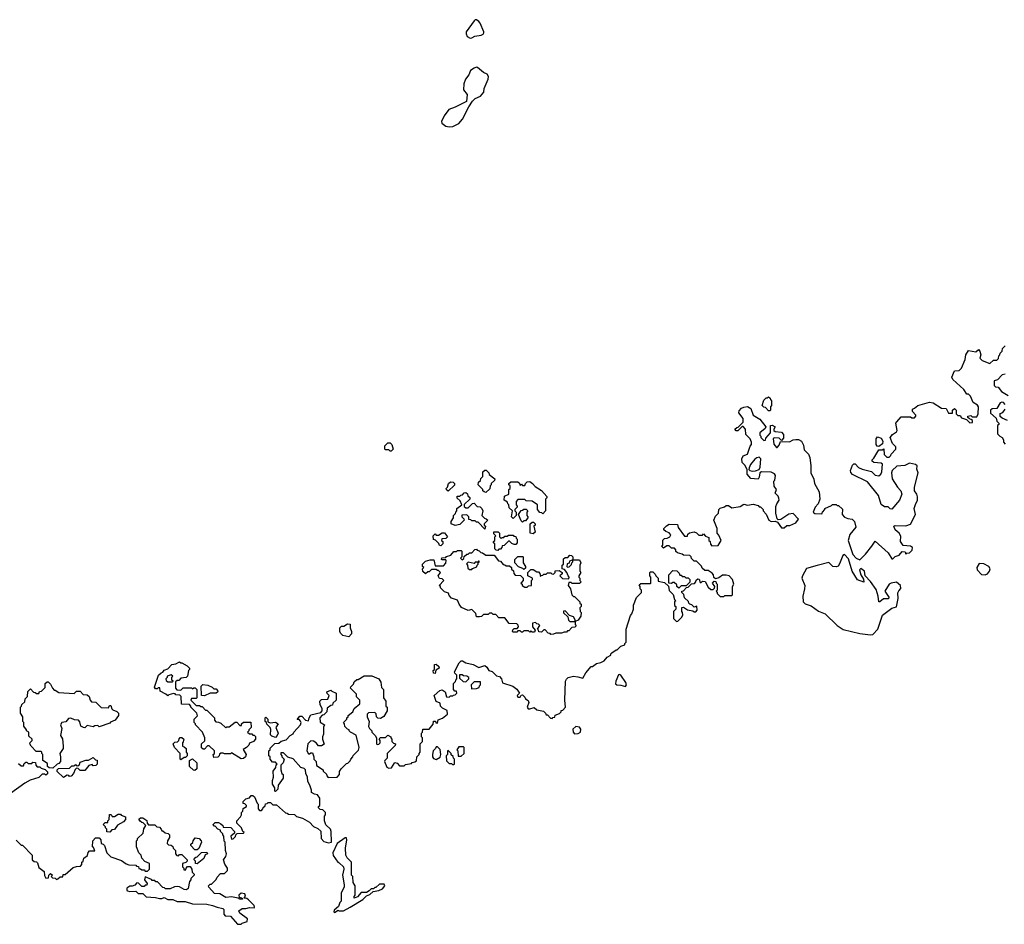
# Model space of a CAD drawing. Extents: x 1862350 to 2057294, y 212041 to 437318.
# Tile 274 of 301: x 1982444 to 1990767, y 368440 to 376087. Entities that reach past the tile are written whole.
import ezdxf

# ---------------------------------------------------------------- set-up
doc = ezdxf.new("R2010")
doc.units = 0

msp = doc.modelspace()

# ---------------------------------------------------------------- linework, layer by layer
at = {"layer": '0CON10XD'}
for points in [[(1986251.2, 375931.2), (1986265, 375933.1), (1986292.2, 375947.8), (1986343.6, 375956.4), (1986362.5, 375965), (1986366.7, 375975), (1986368, 375985), (1986335, 376056.7), (1986325, 376072.5), (1986305, 376086.7), (1986295, 376086.7), (1986285, 376077.5), (1986218.8, 375985), (1986217, 375967), (1986227.5, 375945), (1986251.2, 375931.2)], [(1986075, 375180), (1986105, 375182.5), (1986155, 375210), (1986186.7, 375245), (1986239.3, 375350.7), (1986270.7, 375399.3), (1986295, 375420), (1986339.3, 375440.7), (1986367.5, 375475), (1986370, 375505), (1986403.8, 375585), (1986406.1, 375606.1), (1986395.8, 375625.8), (1986365, 375641.2), (1986315, 375683.3), (1986305, 375686.2), (1986285, 375678), (1986255, 375655.8), (1986239.3, 375620.7), (1986212.3, 375585), (1986198.6, 375545), (1986196.2, 375495), (1986227.5, 375455), (1986220, 375395), (1986125, 375346.2), (1986071.2, 375328.8), (1986033.3, 375275), (1986010, 375225), (1986011.7, 375211.7), (1986045, 375187.5), (1986075, 375180)], [(1989158.3, 372201.7), (1989162.5, 372165), (1989201.2, 372095), (1989206.7, 372035), (1989192.5, 371995), (1989167.5, 371965), (1989150, 371925), (1989165, 371912.5), (1989225, 371910), (1989230, 371925), (1989250, 371945), (1989250, 371955), (1989305, 371980), (1989315, 371990), (1989345, 371990), (1989355, 371980), (1989365, 371980), (1989398.3, 371948.3), (1989397.5, 371905), (1989415, 371882.5), (1989445, 371870), (1989480, 371865), (1989500, 371845), (1989511.7, 371798.3), (1989460, 371735), (1989446.7, 371685), (1989487.5, 371565), (1989513.6, 371533.6), (1989545, 371520), (1989595, 371570), (1989647.5, 371635), (1989675, 371680), (1989785, 371580), (1989815, 371530), (1989825, 371530), (1989845, 371550), (1989878.3, 371561.7), (1989905, 371590), (1989928.3, 371588.3), (1989935, 371570), (1989941.7, 371578.3), (1989965, 371580), (1989978.3, 371591.7), (1989987, 371603), (1989990, 371625), (1989975, 371637.5), (1989911.7, 371641.7), (1989890, 371675), (1989891.7, 371721.7), (1989877.5, 371745), (1989843.9, 371773.9), (1989832.5, 371805), (1989845, 371812.5), (1989935, 371807.5), (1989975, 371822.5), (1990016.4, 371903.6), (1990003.8, 371955), (1990017.5, 371987.5), (1990033.3, 372025), (1990033, 372053), (1990026.7, 372075), (1990007.5, 372105), (1990006.7, 372135), (1990040, 372255), (1990028.3, 372288.3), (1990030, 372315), (1990017.5, 372327.5), (1989965, 372337.5), (1989925, 372317.5), (1989858.3, 372311.7), (1989820, 372275), (1989812.5, 372255), (1989820, 372205), (1989863.9, 372133.9), (1989892.5, 372105), (1989900, 372075), (1989882.5, 372025), (1989815, 371950), (1989801.7, 371951.7), (1989785, 371970), (1989755, 371970), (1989725, 371990), (1989702.5, 372065), (1989609.3, 372179.3), (1989483, 372243), (1989468.3, 372258.3), (1989467.5, 372275), (1989485, 372320), (1989495, 372332.5), (1989505, 372332.5), (1989535, 372302.5), (1989565, 372287.5), (1989645, 372266.7), (1989676.4, 372236.4), (1989705, 372231.2), (1989722.5, 372245), (1989732.5, 372265), (1989738.3, 372328.3), (1989725, 372337.5), (1989665, 372342.5), (1989650, 372355), (1989650, 372365), (1989665, 372380), (1989705, 372450), (1989735, 372450), (1989748.3, 372458.3), (1989751.7, 372411.7), (1989775, 372390), (1989795, 372390), (1989808.3, 372401.7), (1989810, 372415), (1989850, 372455), (1989850, 372475), (1989823, 372503), (1989802.5, 372555), (1989820.7, 372579.3), (1989856.4, 372603.6), (1989862.5, 372615), (1989850, 372675), (1989858.3, 372688.3), (1989895, 372730), (1989975, 372730), (1989985, 372720), (1990008.3, 372721.7), (1990020, 372735), (1990020, 372745), (1989990, 372775), (1989990, 372795), (1990008.3, 372801.7), (1990035, 372826.7), (1990135, 372853.3), (1990165, 372847.5), (1990235, 372802.5), (1990275, 372800), (1990295, 372760), (1990328.3, 372761.7), (1990330, 372785), (1990345, 372800), (1990360, 372785), (1990360, 372755), (1990375, 372740), (1990395, 372740), (1990405, 372722.5), (1990448.3, 372708.3), (1990475, 372680), (1990498.3, 372681.7), (1990498.3, 372698.3), (1990488.3, 372708.3), (1990471.7, 372711.7), (1990460, 372725), (1990460, 372735), (1990485, 372740), (1990495, 372730), (1990535, 372730), (1990547.5, 372755), (1990550, 372815), (1990539.3, 372829.3), (1990505, 372850), (1990480, 372905), (1990465, 372920), (1990451.7, 372921.7), (1990425, 372960), (1990332.5, 373045), (1990322.5, 373065), (1990345, 373117.5), (1990385, 373122.5), (1990405, 373140), (1990437, 373213), (1990442.5, 373255), (1990465, 373290), (1990525, 373280), (1990548.3, 373298.3), (1990560, 373285), (1990570, 373255), (1990560, 373225), (1990580, 373205), (1990645, 373180), (1990675, 373210), (1990705, 373210), (1990718.3, 373221.7), (1990720, 373245), (1990730, 373255), (1990731.7, 373268.3), (1990750, 373285), (1990751.7, 373308.3), (1990775, 373330)], [(1990775, 373090), (1990750, 373085), (1990708.3, 373041.7), (1990680, 373035), (1990680, 372995), (1990693, 372983), (1990715, 372980), (1990743.6, 372943.6), (1990799.3, 372909.3)], [(1988785, 372780), (1988775, 372780), (1988748.3, 372808.3), (1988735, 372810), (1988720, 372825), (1988735, 372870), (1988755, 372890), (1988765, 372890), (1988775, 372900), (1988788.3, 372888.3), (1988790, 372875), (1988800, 372865), (1988800, 372825), (1988790, 372815), (1988790, 372785), (1988785, 372780)], [(1985210, 370185), (1985220, 370195), (1985220, 370205), (1985260, 370235), (1985270, 370265), (1985320, 370305), (1985320, 370335), (1985291.7, 370361.7), (1985290, 370385), (1985240, 370435), (1985241.7, 370448.3), (1985265, 370470), (1985271.7, 370488.3), (1985295, 370510), (1985305, 370510), (1985355, 370540), (1985421.7, 370541.7), (1985480, 370515), (1985497, 370487), (1985503, 370443), (1985520, 370425), (1985520, 370355), (1985540, 370325), (1985540, 370285), (1985550, 370275), (1985550, 370245), (1985523, 370197), (1985495, 370180), (1985471.7, 370181.7), (1985460, 370195), (1985458.3, 370218.3), (1985445, 370230), (1985391.7, 370228.3), (1985380, 370215), (1985380, 370195), (1985397.5, 370155), (1985393, 370113), (1985400, 370095), (1985420, 370075), (1985420, 370065), (1985450, 370035), (1985460, 370015), (1985460, 369965), (1985465, 369960), (1985478.3, 369961.7), (1985490, 369975), (1985490, 369995), (1985481.7, 370008.3), (1985495, 370020), (1985535, 370020), (1985555, 370040), (1985580, 370025), (1985580, 370015), (1985590, 370005), (1985590, 369985), (1985605, 369970), (1985620, 369965), (1985618.3, 369951.7), (1985550, 369885), (1985550, 369845), (1985530, 369825), (1985527.5, 369815), (1985547, 369767), (1985565, 369760), (1985586.1, 369763.9), (1985615, 369807.5), (1985635, 369802.5), (1985655, 369780), (1985695, 369780), (1985705, 369790), (1985755, 369800), (1985761.7, 369808.3), (1985785, 369812.5), (1985797, 369823), (1985800, 369855), (1985820, 369875), (1985820, 369885), (1985830, 369895), (1985830, 369965), (1985850, 369985), (1985850, 370015), (1985840, 370025), (1985840, 370055), (1985850, 370065), (1985851.7, 370088.3), (1985905, 370090), (1985938.3, 370131.7), (1985941.7, 370158.3), (1985958.3, 370158.3), (1985961.7, 370141.7), (1985975, 370140), (1985981.7, 370168.3), (1986018.3, 370181.7), (1986060, 370215), (1986058.3, 370248.3), (1986017, 370267), (1986000, 370285), (1985998.3, 370308.3), (1985963.6, 370323.6), (1985947.5, 370375), (1985995, 370417.5), (1986015, 370422.5), (1986040, 370405), (1986051.7, 370361.7), (1986075, 370360), (1986085, 370370), (1986105, 370370), (1986111.7, 370378.3), (1986125, 370380), (1986140, 370395), (1986135, 370410), (1986121.7, 370411.7), (1986110, 370425), (1986110, 370475), (1986128.3, 370491.7), (1986130, 370505), (1986140, 370515), (1986140, 370545), (1986121.7, 370561.7), (1986120, 370575), (1986159.3, 370650.7), (1986175, 370667.5), (1986187, 370667), (1986215, 370650), (1986277, 370637), (1986325, 370610), (1986375, 370627.5), (1986393, 370613), (1986410, 370585), (1986438.3, 370578.3), (1986475, 370540), (1986500, 370535), (1986517.5, 370515), (1986525, 370482.5), (1986611.7, 370451.7), (1986646.4, 370426.4), (1986670, 370395), (1986650, 370375), (1986655, 370360), (1986675, 370360), (1986681.7, 370378.3), (1986695, 370380), (1986715, 370360), (1986720, 370345), (1986741.7, 370331.7), (1986747.5, 370315), (1986732.5, 370275), (1986741.7, 370261.7), (1986755, 370260), (1986791.7, 370271.7), (1986815, 370252.5), (1986871.7, 370241.7), (1986890, 370225), (1986895, 370210), (1986905, 370210), (1986931.7, 370181.7), (1986945, 370180), (1986951.7, 370188.3), (1986968.3, 370191.7), (1986971.7, 370208.3), (1987008.3, 370221.7), (1987020, 370235), (1987021.7, 370248.3), (1987035, 370250), (1987057.5, 370275), (1987053.3, 370335), (1987057.5, 370495), (1987067, 370513), (1987080, 370525), (1987125, 370536.7), (1987163, 370533), (1987205, 370520), (1987230, 370565), (1987275, 370620), (1987285, 370620), (1987320, 370645), (1987355, 370652.5), (1987385, 370667.5), (1987410.7, 370699.3), (1987440, 370715), (1987440, 370725), (1987450, 370735), (1987485, 370760), (1987495, 370760), (1987525, 370790), (1987558.3, 370801.7), (1987560, 370815), (1987570, 370825), (1987570, 370935), (1987608.3, 371051.7), (1987617.5, 371065), (1987632.5, 371105), (1987633, 371137), (1987658.3, 371201.7), (1987700, 371245), (1987700, 371265), (1987690, 371275), (1987690, 371295), (1987681.7, 371308.3), (1987695, 371320), (1987775, 371320), (1987780, 371325), (1987780, 371375), (1987770, 371385), (1987770, 371415), (1987775, 371420), (1987795, 371420), (1987815, 371400), (1987820, 371385), (1987840, 371365), (1987841.7, 371341.7), (1987895, 371330), (1987928.3, 371298.3), (1987933, 371263), (1987967, 371227), (1987980, 371185), (1987990, 371175), (1987980, 371165), (1987980, 371135), (1987990, 371125), (1987990, 371105), (1987970, 371085), (1987970, 371025), (1987995, 371000), (1988008.3, 371001.7), (1988040, 371035), (1988050, 371055), (1988047, 371077), (1988040, 371085), (1988041.7, 371118.3), (1988055, 371120), (1988088.3, 371098.3), (1988135, 371090), (1988145, 371080), (1988158.3, 371081.7), (1988170, 371095), (1988168.3, 371128.3), (1988145, 371120), (1988125, 371140), (1988110, 371145), (1988100, 371155), (1988098.3, 371168.3), (1988065, 371200), (1988057, 371227), (1988040, 371245), (1988040, 371255), (1988055, 371260), (1988081.7, 371288.3), (1988095, 371290), (1988121.7, 371318.3), (1988148.3, 371321.7), (1988160, 371335), (1988161.7, 371348.3), (1988175, 371360), (1988188.3, 371358.3), (1988195, 371330), (1988205, 371330), (1988215, 371340), (1988238.3, 371338.3), (1988265, 371290), (1988285, 371270), (1988305, 371270), (1988318.3, 371281.7), (1988320, 371295), (1988300, 371325), (1988315, 371340), (1988328.3, 371338.3), (1988330, 371325), (1988340, 371315), (1988340, 371265), (1988330, 371255), (1988340, 371245), (1988340, 371235), (1988365, 371210), (1988395, 371210), (1988405, 371220), (1988465, 371220), (1988470, 371225), (1988470, 371295), (1988480, 371315), (1988470, 371355), (1988440, 371385), (1988415, 371392.5), (1988385, 371390), (1988355, 371370), (1988325, 371360), (1988311.7, 371371.7), (1988310, 371395), (1988298.3, 371408.3), (1988265, 371430), (1988235, 371430), (1988211.7, 371451.7), (1988208.3, 371468.3), (1988165, 371510), (1988145, 371510), (1988121.7, 371531.7), (1988120, 371545), (1988108.3, 371558.3), (1988055, 371560), (1988045, 371570), (1988005, 371580), (1987991.7, 371591.7), (1987990, 371605), (1987978.3, 371618.3), (1987955, 371620), (1987935, 371640), (1987915, 371640), (1987885, 371620), (1987870, 371635), (1987880, 371645), (1987881.7, 371688.3), (1987895, 371700), (1987917, 371703), (1987940, 371715), (1987947, 371733), (1987935, 371750), (1987905, 371760), (1987890, 371775), (1987890, 371785), (1987910.7, 371809.3), (1987935, 371822.5), (1988005, 371820), (1988010, 371795), (1988065, 371720), (1988088.3, 371721.7), (1988091.7, 371738.3), (1988105, 371750), (1988145, 371757.5), (1988165, 371750), (1988185, 371730), (1988215, 371730), (1988225, 371740), (1988241.7, 371721.7), (1988268.3, 371708.3), (1988270, 371685), (1988280, 371675), (1988283, 371653), (1988295, 371640), (1988348.3, 371641.7), (1988372.5, 371685), (1988355, 371730), (1988340, 371745), (1988340, 371785), (1988312.5, 371855), (1988325, 371890), (1988350, 371915), (1988352.5, 371945), (1988365, 371957.5), (1988401.7, 371968.3), (1988415, 371980), (1988435, 371980), (1988465, 371960), (1988535, 371972.5), (1988565, 371992.5), (1988595, 371982.5), (1988645, 371992.5), (1988685, 371980), (1988695, 371970), (1988705, 371970), (1988730, 371945), (1988730, 371935), (1988755, 371907.5), (1988777.1, 371855), (1988795, 371845.6), (1988828.8, 371848.8), (1988850, 371840), (1988885, 371790), (1988905, 371790), (1988928.3, 371811.7), (1988955, 371812.5), (1989005, 371832.5), (1989027.5, 371865), (1988981.7, 371911.7), (1988945, 371907.5), (1988877, 371863), (1988855, 371860), (1988848.3, 371868.3), (1988836, 371915), (1988837, 371973), (1988843.3, 371995), (1988862.5, 372025), (1988861.7, 372041.7), (1988855, 372060), (1988830, 372085), (1988840, 372115), (1988823, 372143), (1988820, 372185), (1988827, 372193), (1988832.5, 372235), (1988825, 372247.5), (1988795, 372263.3), (1988714.2, 372265.8), (1988700, 372255), (1988695, 372220), (1988685, 372202.5), (1988625, 372207.5), (1988593.3, 372245), (1988592.5, 372285), (1988575, 372320), (1988552.5, 372345), (1988547.5, 372375), (1988560.7, 372399.3), (1988597.5, 372415), (1988618.3, 372481.7), (1988630, 372495), (1988630, 372515), (1988620, 372545), (1988581.7, 372581.7), (1988580, 372625), (1988558.3, 372648.3), (1988551.7, 372648.3), (1988515, 372610), (1988501.7, 372611.7), (1988490, 372625), (1988505, 372640), (1988518.3, 372641.7), (1988560, 372685), (1988560, 372715), (1988523, 372763), (1988525, 372780), (1988545, 372802.5), (1988565, 372812.5), (1988595, 372816.2), (1988625, 372801.2), (1988644.2, 372744.2), (1988699.3, 372709.3), (1988750, 372645), (1988745, 372630), (1988700, 372595), (1988700, 372575), (1988710, 372565), (1988710, 372555), (1988735, 372530), (1988748.3, 372531.7), (1988751.7, 372548.3), (1988790, 372595), (1988790, 372655), (1988805, 372660), (1988830, 372645), (1988820, 372625), (1988820, 372615), (1988830, 372605), (1988885, 372600), (1988901.7, 372581.7), (1988901.7, 372548.3), (1988885, 372530), (1988865, 372550), (1988825, 372552.5), (1988813, 372547), (1988818.3, 372498.3), (1988841.7, 372471.7), (1988848.3, 372471.7), (1988865, 372490), (1988875, 372520), (1988951.7, 372518.3), (1988983.6, 372536.4), (1989005, 372537.5), (1989027, 372537), (1989053, 372523), (1989069.3, 372489.3), (1989075, 372450), (1989113, 372413), (1989123.3, 372385), (1989132.5, 372315), (1989132.5, 372255), (1989158.3, 372201.7)], [(1990774.2, 372834.2), (1990759.5, 372849.5), (1990745, 372853.8), (1990732.5, 372847.5), (1990705, 372800), (1990665, 372797.5), (1990650, 372785), (1990651.7, 372761.7), (1990698.3, 372718.3), (1990703, 372693), (1990720, 372675), (1990720, 372665), (1990710, 372655), (1990710, 372585), (1990730, 372565), (1990750, 372555), (1990760, 372535), (1990760, 372515), (1990775, 372500)], [(1990795, 372700), (1990748.3, 372718.3), (1990731.7, 372731.7), (1990731.7, 372758.3), (1990755, 372767.5), (1990774, 372795)], [(1989705, 372480), (1989691.7, 372481.7), (1989682.5, 372495), (1989682.5, 372545), (1989695, 372560), (1989725, 372550), (1989740, 372525), (1989738.3, 372501.7), (1989705, 372480)], [(1985585, 372440), (1985575, 372440), (1985565, 372450), (1985535, 372450), (1985530, 372455), (1985530, 372485), (1985555, 372510), (1985575, 372510), (1985590, 372495), (1985600, 372455), (1985585, 372440)], [(1988635, 372270), (1988665, 372272.5), (1988694.2, 372285.8), (1988702, 372305), (1988707.5, 372375), (1988695, 372387.5), (1988675, 372383.8), (1988659.2, 372370.8), (1988622.7, 372327.3), (1988610.7, 372299.3), (1988607.5, 372285), (1988616.1, 372276.1), (1988635, 372270)], [(1986385, 372090), (1986370, 372095), (1986360, 372105), (1986360, 372115), (1986320, 372155), (1986321.7, 372178.3), (1986338.3, 372191.7), (1986341.7, 372208.3), (1986360, 372225), (1986360, 372265), (1986375, 372280), (1986388.3, 372278.3), (1986410, 372255), (1986411.7, 372241.7), (1986460, 372205), (1986458.3, 372191.7), (1986430, 372165), (1986430, 372155), (1986420, 372145), (1986418.3, 372121.7), (1986385, 372090)], [(1986065, 372100), (1986051.7, 372111.7), (1986050, 372125), (1986060, 372135), (1986070, 372165), (1986085, 372180), (1986108.3, 372178.3), (1986120, 372165), (1986118.3, 372151.7), (1986065, 372100)], [(1986615, 371870), (1986600, 371885), (1986610, 371935), (1986581.7, 371961.7), (1986580, 371985), (1986570, 371995), (1986568.3, 372008.3), (1986540, 372025), (1986541.7, 372058.3), (1986580, 372075), (1986580, 372115), (1986590, 372125), (1986590, 372145), (1986580, 372155), (1986580, 372165), (1986595, 372180), (1986655, 372180), (1986668.3, 372168.3), (1986671.7, 372151.7), (1986685, 372160), (1986695, 372150), (1986715, 372150), (1986720, 372165), (1986735, 372180), (1986755, 372182.5), (1986780, 372165), (1986800, 372140), (1986855, 372107.5), (1986900, 372055), (1986900, 372045), (1986890, 372035), (1986890, 371935), (1986865, 371910), (1986858.3, 371918.3), (1986841.7, 371921.7), (1986820, 371945), (1986820, 371985), (1986777, 372017), (1986725, 372020), (1986715, 372030), (1986655, 372030), (1986640, 372015), (1986640, 371985), (1986650, 371975), (1986650, 371965), (1986630, 371945), (1986630, 371935), (1986640, 371925), (1986640, 371895), (1986615, 371870)], [(1986375, 371780), (1986318.3, 371838.3), (1986305, 371840), (1986295, 371850), (1986265, 371850), (1986258.3, 371858.3), (1986241.7, 371861.7), (1986240, 371885), (1986225, 371900), (1986181.7, 371898.3), (1986180, 371885), (1986198.3, 371868.3), (1986200, 371855), (1986165, 371820), (1986125, 371812.5), (1986090, 371825), (1986090, 371845), (1986110, 371875), (1986110, 371895), (1986128.3, 371911.7), (1986130, 371925), (1986140, 371935), (1986140, 371955), (1986180, 371985), (1986168.3, 372018.3), (1986141.7, 372041.7), (1986141.7, 372058.3), (1986165, 372060), (1986171.7, 372068.3), (1986188.3, 372071.7), (1986201.7, 372088.3), (1986215, 372090), (1986228.3, 372078.3), (1986231.7, 372061.7), (1986248.3, 372048.3), (1986250, 372035), (1986201.7, 371988.3), (1986201.7, 371971.7), (1986215, 371960), (1986235, 371960), (1986271.7, 371998.3), (1986285, 372000), (1986311.7, 371971.7), (1986335, 371970), (1986350, 371955), (1986357.5, 371935), (1986350, 371895), (1986371.7, 371871.7), (1986388.3, 371868.3), (1986400, 371855), (1986370, 371825), (1986370, 371815), (1986380, 371805), (1986375, 371780)], [(1986695, 371840), (1986681.7, 371851.7), (1986660, 371905), (1986681.7, 371938.3), (1986695, 371940), (1986705, 371950), (1986725, 371950), (1986740, 371935), (1986730, 371925), (1986730, 371895), (1986740, 371885), (1986740, 371875), (1986718.3, 371851.7), (1986705, 371850), (1986695, 371840)], [(1986785, 371740), (1986760, 371745), (1986760, 371825), (1986775, 371840), (1986788.3, 371838.3), (1986800, 371825), (1986800, 371815), (1986790, 371805), (1986800, 371755), (1986785, 371740)], [(1986005, 371640), (1985991.7, 371641.7), (1985988.3, 371658.3), (1985958.3, 371688.3), (1985941.7, 371691.7), (1985940, 371725), (1985955, 371740), (1985965, 371730), (1985985, 371730), (1986015, 371750), (1986035, 371750), (1986060, 371715), (1986045, 371700), (1986011.7, 371698.3), (1986010, 371685), (1986020, 371675), (1986020, 371655), (1986005, 371640)], [(1986485, 371600), (1986471.7, 371601.7), (1986460, 371615), (1986460, 371655), (1986450, 371665), (1986450, 371675), (1986460, 371685), (1986460, 371715), (1986470, 371725), (1986451.7, 371741.7), (1986451.7, 371758.3), (1986488.3, 371758.3), (1986500, 371745), (1986500, 371715), (1986515, 371700), (1986521.7, 371708.3), (1986535, 371710), (1986545, 371720), (1986565, 371720), (1986575, 371730), (1986615, 371730), (1986621.7, 371721.7), (1986638.3, 371718.3), (1986640, 371705), (1986650, 371695), (1986650, 371665), (1986638.3, 371651.7), (1986625, 371650), (1986605, 371660), (1986585, 371680), (1986575, 371680), (1986538.3, 371641.7), (1986521.7, 371638.3), (1986520, 371625), (1986508.3, 371611.7), (1986495, 371610), (1986485, 371600)], [(1986935, 370890), (1986928.3, 370898.3), (1986911.7, 370901.7), (1986885, 370930), (1986875, 370930), (1986855, 370910), (1986831.7, 370911.7), (1986830, 370925), (1986820, 370935), (1986840, 370965), (1986828.3, 370978.3), (1986815, 370980), (1986805, 370990), (1986780, 370985), (1986780, 370955), (1986800, 370925), (1986795, 370910), (1986775, 370910), (1986765, 370920), (1986755, 370910), (1986745, 370920), (1986705, 370920), (1986695, 370910), (1986685, 370910), (1986675, 370920), (1986655, 370920), (1986645, 370910), (1986615, 370910), (1986610, 370915), (1986611.7, 370928.3), (1986625, 370940), (1986648.3, 370941.7), (1986660, 370955), (1986658.3, 370968.3), (1986645, 370980), (1986581.7, 370981.7), (1986545, 371030), (1986495, 371030), (1986468.3, 371058.3), (1986445, 371060), (1986435, 371070), (1986415, 371070), (1986405, 371060), (1986365, 371060), (1986347, 371043), (1986331.7, 371038.3), (1986305, 371040), (1986298.3, 371068.3), (1986265, 371100), (1986233.6, 371093.6), (1986179.3, 371119.3), (1986157.5, 371145), (1986145, 371180), (1986095, 371197.5), (1986075, 371220), (1986068.3, 371238.3), (1986035, 371250), (1986000, 371285), (1986000, 371295), (1985990, 371305), (1986030, 371345), (1986015, 371360), (1985991.7, 371361.7), (1985982.5, 371385), (1986000, 371415), (1985985, 371430), (1985975, 371430), (1985965, 371440), (1985925, 371440), (1985905, 371420), (1985895, 371420), (1985875, 371402.5), (1985853, 371423), (1985850, 371445), (1985860, 371455), (1985850, 371465), (1985850, 371485), (1985875, 371510), (1985915, 371520), (1985945, 371520), (1985955, 371470), (1986025, 371470), (1986047, 371493), (1986050, 371515), (1986045, 371520), (1986015, 371520), (1986010, 371525), (1986011.7, 371538.3), (1986045, 371540), (1986051.7, 371548.3), (1986088.3, 371561.7), (1986115, 371590), (1986135, 371590), (1986145, 371600), (1986175, 371600), (1986180, 371595), (1986180, 371545), (1986170, 371535), (1986185, 371520), (1986198.3, 371531.7), (1986201.7, 371548.3), (1986225, 371570), (1986235, 371570), (1986245, 371580), (1986265, 371580), (1986291.7, 371608.3), (1986305, 371610), (1986311.7, 371601.7), (1986328.3, 371598.3), (1986341.7, 371581.7), (1986355, 371580), (1986385, 371560), (1986455, 371560), (1986491.7, 371511.7), (1986508.3, 371508.3), (1986531.7, 371481.7), (1986545, 371480), (1986555, 371470), (1986585, 371470), (1986600, 371455), (1986601.7, 371441.7), (1986618.3, 371428.3), (1986620, 371405), (1986631.7, 371391.7), (1986678.3, 371388.3), (1986700, 371365), (1986700, 371345), (1986680, 371325), (1986690, 371315), (1986690, 371305), (1986715, 371290), (1986735, 371290), (1986745, 371300), (1986770, 371305), (1986770, 371345), (1986780, 371355), (1986780, 371365), (1986740, 371385), (1986740, 371415), (1986765, 371440), (1986785, 371440), (1986815, 371420), (1986828.3, 371418.3), (1986840, 371405), (1986845, 371380), (1986851.7, 371388.3), (1986865, 371390), (1986875, 371400), (1986895, 371400), (1986905, 371410), (1986935, 371410), (1986941.7, 371401.7), (1986955, 371400), (1986970, 371415), (1986971.7, 371428.3), (1987005, 371430), (1987030, 371415), (1987028.3, 371401.7), (1987010, 371385), (1987031.7, 371361.7), (1987085, 371360), (1987090, 371375), (1987080, 371385), (1987070, 371415), (1987048.3, 371438.3), (1987030, 371445), (1987030, 371475), (1987040, 371485), (1987041.7, 371528.3), (1987055, 371540), (1987078.3, 371541.7), (1987095, 371560), (1987108.3, 371558.3), (1987120, 371545), (1987120, 371520), (1987091.7, 371508.3), (1987088.3, 371491.7), (1987071.7, 371488.3), (1987070, 371465), (1987075, 371460), (1987088.3, 371461.7), (1987108.3, 371481.7), (1987110, 371495), (1987120, 371505), (1987120, 371520), (1987175, 371520), (1987180, 371515), (1987187.5, 371495), (1987180, 371475), (1987180, 371425), (1987187.5, 371415), (1987170, 371385), (1987170, 371375), (1987180, 371365), (1987180, 371345), (1987190, 371335), (1987175, 371320), (1987115, 371320), (1987105, 371330), (1987085, 371330), (1987080, 371305), (1987100, 371275), (1987110, 371225), (1987125, 371210), (1987135, 371210), (1987180, 371165), (1987180, 371155), (1987190, 371145), (1987190, 371125), (1987180, 371115), (1987183, 371083), (1987190, 371075), (1987187.5, 371045), (1987165, 371010), (1987140, 371000), (1987140, 371015), (1987125, 371040), (1987091.7, 371051.7), (1987055, 371090), (1987041.7, 371088.3), (1987041.7, 371071.7), (1987078.3, 371038.3), (1987081.7, 371011.7), (1987095, 371000), (1987140, 371000), (1987140, 370975), (1987147, 370963), (1987137, 370953), (1987111.7, 370948.3), (1987085, 370920), (1987075, 370920), (1987065, 370910), (1987045, 370910), (1987025, 370900), (1986975, 370900), (1986955, 370892.5), (1986935, 370890)], [(1989635, 370887.1), (1989655, 370890.8), (1989698.6, 370935), (1989737, 371053), (1989815, 371111.2), (1989857, 371123), (1989870, 371195), (1989868.3, 371241.7), (1989875, 371260), (1989891.7, 371278.3), (1989890, 371305), (1989855, 371332.5), (1989810, 371325), (1989793.9, 371316.1), (1989757.5, 371255), (1989790, 371205), (1989788.3, 371191.7), (1989745, 371191.2), (1989715, 371166.7), (1989707, 371167), (1989702, 371215), (1989685, 371270), (1989636.4, 371336.4), (1989590, 371385), (1989586.2, 371425), (1989555, 371446.7), (1989543.3, 371435), (1989553.3, 371395), (1989577, 371357), (1989578.3, 371331.7), (1989525, 371352.5), (1989480, 371425), (1989449.7, 371529.7), (1989415, 371566.7), (1989401.7, 371558.3), (1989375, 371487.5), (1989361.7, 371468.3), (1989348.8, 371461.2), (1989318.8, 371465), (1989285, 371497.5), (1989185, 371472), (1989095, 371448), (1989061.2, 371385), (1989056.2, 371365), (1989080, 371305), (1989078.8, 371275), (1989063.8, 371215), (1989067.5, 371165), (1989085, 371150), (1989135, 371131.2), (1989195, 371086.2), (1989253.3, 371065), (1989353.8, 370965), (1989405, 370932.5), (1989545, 370898.6), (1989635, 370887.1)], [(1986265, 371440), (1986271.7, 371448.3), (1986308.3, 371461.7), (1986310, 371475), (1986320, 371485), (1986320, 371500), (1986328.3, 371501.7), (1986328.3, 371508.3), (1986321.7, 371508.3), (1986320, 371500), (1986295, 371500), (1986285, 371490), (1986235, 371500), (1986221.7, 371488.3), (1986230, 371475), (1986231.7, 371451.7), (1986245, 371440), (1986265, 371440)], [(1986705, 371440), (1986698.3, 371448.3), (1986661.7, 371461.7), (1986630, 371495), (1986630, 371525), (1986655, 371550), (1986695, 371550), (1986700, 371545), (1986700, 371495), (1986720, 371465), (1986718.3, 371451.7), (1986705, 371440)], [(1990605, 371393.3), (1990625, 371402.5), (1990643.3, 371425), (1990646.7, 371445), (1990637.5, 371465), (1990595, 371487.5), (1990555, 371490), (1990533.6, 371456.4), (1990537.5, 371435), (1990575, 371397.5), (1990605, 371393.3)], [(1988015, 371280), (1988000, 371295), (1987998.3, 371308.3), (1987975, 371330), (1987965, 371330), (1987955, 371320), (1987930, 371325), (1987930, 371395), (1987965, 371430), (1987998.3, 371428.3), (1988018.3, 371408.3), (1988025, 371390), (1988035, 371390), (1988045, 371380), (1988065, 371380), (1988075, 371370), (1988095, 371370), (1988110, 371355), (1988108.3, 371331.7), (1988078.3, 371301.7), (1988035, 371300), (1988015, 371280)], [(1985225, 370870), (1985175, 370880), (1985155, 370900), (1985150, 370915), (1985150, 370945), (1985165, 370960), (1985185, 370960), (1985215, 370980), (1985238.3, 370978.3), (1985237, 370947), (1985250, 370915), (1985250, 370895), (1985225, 370870)], [(1984315, 369840), (1984235, 369890), (1984225, 369880), (1984175, 369880), (1984165, 369887.5), (1984143, 369887), (1984131.7, 369878.3), (1984130, 369865), (1984118.3, 369851.7), (1984085, 369850), (1984080, 369875), (1984090, 369885), (1984090, 369905), (1984045, 369950), (1984031.7, 369948.3), (1984005, 369920), (1983995, 369920), (1983981.7, 369931.7), (1983980, 369965), (1984008.3, 369991.7), (1984010, 370015), (1983990, 370065), (1983930, 370125), (1983930, 370135), (1983920, 370145), (1983920, 370175), (1983947, 370203), (1983940, 370225), (1983890, 370275), (1983890, 370285), (1983878.3, 370298.3), (1983811.7, 370301.7), (1983810, 370365), (1983798.3, 370378.3), (1983765, 370380), (1983758.3, 370388.3), (1983745, 370390), (1983705, 370380), (1983695, 370370), (1983680, 370385), (1983631.7, 370411.7), (1983628.3, 370438.3), (1983615, 370440), (1983605, 370430), (1983591.7, 370431.7), (1983582.5, 370445), (1983617.5, 370545), (1983640, 370565), (1983655, 370570), (1983665, 370587.5), (1983695, 370600), (1983730, 370635), (1983765, 370642.5), (1983795, 370660), (1983805, 370650), (1983815, 370650), (1983860, 370625), (1983880, 370605), (1983880, 370595), (1983870, 370585), (1983861.7, 370538.3), (1983850, 370525), (1983805, 370520), (1983788.3, 370501.7), (1983775, 370500), (1983761.7, 370488.3), (1983760, 370435), (1983771.7, 370421.7), (1983805, 370420), (1983825, 370440), (1983895, 370440), (1983905, 370430), (1983915, 370440), (1983928.3, 370438.3), (1983940, 370425), (1983940, 370355), (1983935, 370350), (1983895, 370350), (1983890, 370335), (1983935, 370290), (1983965, 370290), (1983975, 370280), (1983985, 370280), (1984015, 370250), (1984025, 370250), (1984090, 370185), (1984090, 370165), (1984101.7, 370151.7), (1984125, 370150), (1984145, 370140), (1984185, 370100), (1984195, 370110), (1984215, 370110), (1984265, 370150), (1984278.3, 370148.3), (1984305, 370120), (1984318.3, 370121.7), (1984320, 370135), (1984335, 370150), (1984398.3, 370148.3), (1984400, 370105), (1984380, 370085), (1984380, 370075), (1984370, 370065), (1984385, 370050), (1984405, 370050), (1984415, 370040), (1984425, 370040), (1984437, 370027), (1984437.5, 370005), (1984420, 369985), (1984385, 369970), (1984380, 369955), (1984360, 369935), (1984331.7, 369918.3), (1984357.5, 369875), (1984352.5, 369855), (1984335, 369842.5), (1984315, 369840)], [(1985955, 370560), (1985941.7, 370561.7), (1985940, 370585), (1985950, 370595), (1985950, 370635), (1985965, 370640), (1985988.3, 370618.3), (1985990, 370605), (1985961.7, 370588.3), (1985955, 370560)], [(1982725, 369760), (1982691.7, 369761.7), (1982680, 369775), (1982678.3, 369798.3), (1982640, 369825), (1982640, 369875), (1982630, 369885), (1982630, 369895), (1982625, 369900), (1982581.7, 369901.7), (1982540, 369945), (1982530, 369965), (1982533, 369977), (1982550, 369995), (1982550, 370005), (1982521.7, 370031.7), (1982520, 370065), (1982500, 370075), (1982500, 370085), (1982480, 370115), (1982480, 370145), (1982470, 370155), (1982470, 370195), (1982450, 370225), (1982450, 370275), (1982460, 370285), (1982461.7, 370298.3), (1982488.3, 370321.7), (1982490, 370345), (1982510, 370365), (1982511.7, 370408.3), (1982535, 370430), (1982561.7, 370401.7), (1982575, 370400), (1982585, 370390), (1982605, 370390), (1982611.7, 370408.3), (1982628.3, 370411.7), (1982658.3, 370441.7), (1982660, 370475), (1982675, 370490), (1982685, 370490), (1982705, 370470), (1982720, 370435), (1982735, 370420), (1982745, 370420), (1982775, 370400), (1982905, 370390), (1982925, 370410), (1982955, 370410), (1982981.7, 370381.7), (1983015, 370380), (1983030, 370365), (1983040, 370335), (1983051.7, 370321.7), (1983088.3, 370318.3), (1983131.7, 370271.7), (1983195, 370270), (1983201.7, 370288.3), (1983215, 370290), (1983221.7, 370261.7), (1983231.7, 370251.7), (1983265, 370240), (1983280, 370225), (1983280, 370205), (1983250, 370165), (1983211.7, 370148.3), (1983205, 370140), (1983115, 370110), (1983105, 370120), (1983078.3, 370118.3), (1983065, 370110), (1983015, 370120), (1982995, 370100), (1982983, 370103), (1982960, 370115), (1982951.7, 370151.7), (1982940, 370165), (1982908.3, 370168.3), (1982875, 370182.5), (1982855, 370180), (1982835, 370152.5), (1982800, 370145), (1982790, 370125), (1982800, 370095), (1982790, 370035), (1982807, 370007), (1982812.5, 369945), (1982810, 369925), (1982782.5, 369885), (1982790, 369855), (1982790, 369815), (1982775, 369800), (1982760, 369795), (1982725, 369760)], [(1983735, 370490), (1983740, 370495), (1983730, 370505), (1983730, 370525), (1983738.3, 370538.3), (1983725, 370550), (1983691.7, 370538.3), (1983690, 370525), (1983680, 370515), (1983681.7, 370501.7), (1983695, 370490), (1983735, 370490)], [(1986215, 370490), (1986240, 370515), (1986240, 370525), (1986225, 370537.5), (1986195, 370540), (1986185, 370550), (1986161.7, 370548.3), (1986161.7, 370521.7), (1986191.7, 370491.7), (1986215, 370490)], [(1986261.7, 370431.7), (1986305, 370432.5), (1986328.3, 370441.7), (1986330, 370455), (1986340, 370465), (1986338.3, 370488.3), (1986285, 370490), (1986260, 370465), (1986261.7, 370431.7)], [(1987565, 370450), (1987572.5, 370465), (1987566.7, 370485), (1987525, 370546.7), (1987515, 370552.5), (1987505, 370550), (1987482.5, 370495), (1987481.7, 370471.7), (1987493, 370463), (1987525, 370462.5), (1987565, 370450)], [(1983021.7, 369048.3), (1983035, 369060), (1983078.3, 369061.7), (1983068.3, 369088.3), (1983060, 369095), (1983063, 369147), (1983085, 369170), (1983115, 369170), (1983130, 369155), (1983131.7, 369121.7), (1983148.3, 369118.3), (1983160, 369105), (1983180, 369045), (1983215, 369010), (1983305, 368980), (1983345, 368950), (1983365, 368942.5), (1983425, 368940), (1983431.7, 368931.7), (1983448.3, 368928.3), (1983451.7, 368911.7), (1983465, 368910), (1983475, 368900), (1983495, 368900), (1983505, 368890), (1983525, 368890), (1983540, 368905), (1983540, 368955), (1983501.7, 368971.7), (1983475, 369000), (1983470, 369025), (1983450, 369045), (1983432.5, 369095), (1983430, 369145), (1983440, 369155), (1983440, 369165), (1983488.3, 369211.7), (1983493, 369247), (1983510, 369275), (1983488.3, 369298.3), (1983475, 369300), (1983461.7, 369311.7), (1983451.7, 369328.3), (1983465, 369340), (1983485, 369340), (1983518.3, 369318.3), (1983520, 369295), (1983531.7, 369281.7), (1983585, 369280), (1983603, 369263), (1983625, 369260), (1983640, 369245), (1983645, 369230), (1983655, 369230), (1983673, 369213), (1983698.3, 369208.3), (1983710, 369195), (1983710, 369175), (1983693, 369147), (1983691.7, 369121.7), (1983701.7, 369111.7), (1983725, 369110), (1983738.3, 369098.3), (1983740, 369085), (1983760, 369065), (1983760, 369035), (1983771.7, 369021.7), (1983785, 369020), (1983795, 369030), (1983815, 369030), (1983860, 368985), (1983860, 368975), (1983848.3, 368961.7), (1983820, 368955), (1983820, 368925), (1983830, 368915), (1983831.7, 368901.7), (1983848.3, 368901.7), (1983850, 368915), (1983861.7, 368928.3), (1983885, 368930), (1983900, 368905), (1983901.7, 368881.7), (1983920, 368865), (1983920, 368855), (1983891.7, 368828.3), (1983890, 368815), (1983878.3, 368801.7), (1983868.3, 368741.7), (1983855, 368732.5), (1983835, 368733.3), (1983795, 368757.5), (1983775, 368760), (1983753, 368757), (1983715, 368740), (1983675, 368740), (1983668.3, 368748.3), (1983655, 368750), (1983608.3, 368798.3), (1983595, 368800), (1983585, 368810), (1983565, 368810), (1983558.3, 368818.3), (1983505, 368840), (1983500, 368815), (1983520, 368785), (1983518.3, 368771.7), (1983505, 368770), (1983495, 368760), (1983475, 368760), (1983448.3, 368788.3), (1983435, 368790), (1983418.3, 368771.7), (1983395, 368762.5), (1983375, 368762.5), (1983350, 368745), (1983350, 368725), (1983355, 368722.5), (1983375, 368717.5), (1983425, 368720), (1983445, 368700), (1983485, 368700), (1983513.6, 368673.6), (1983593, 368667), (1983625, 368657.5), (1983645, 368657.5), (1983665, 368667.5), (1983695, 368650), (1983739.3, 368649.3), (1983775, 368632.5), (1983843, 368633), (1983905, 368612.5), (1984025, 368610), (1984075, 368600), (1984113.6, 368583.6), (1984160, 368575), (1984170, 368565), (1984170, 368525), (1984181.7, 368511.7), (1984225, 368510), (1984285, 368440), (1984315, 368440), (1984325, 368450), (1984367, 368463), (1984370, 368485), (1984303.6, 368533.6), (1984297.5, 368555), (1984325, 368572.5), (1984355, 368572.5), (1984385, 368582.5), (1984425, 368580), (1984430, 368585), (1984425, 368600), (1984377.7, 368647.7), (1984365, 368657.5), (1984341.7, 368661.7), (1984351.2, 368678.8), (1984347.6, 368697.6), (1984315, 368701.9), (1984295, 368687.5), (1984300, 368670), (1984320, 368665), (1984330, 368655), (1984325, 368652.5), (1984305, 368652.5), (1984291.7, 368661.7), (1984235, 368672.5), (1984187, 368667), (1984135, 368697.5), (1984091.7, 368701.7), (1984042.5, 368755), (1984040, 368765), (1984055, 368780), (1984065, 368780), (1984105, 368820), (1984111.7, 368838.3), (1984141.7, 368868.3), (1984175, 368870), (1984200, 368895), (1984200, 368915), (1984178.3, 368948.3), (1984167.5, 368985), (1984186.7, 369013.3), (1984192.5, 369035), (1984182.5, 369065), (1984180, 369135), (1984172.5, 369142.5), (1984170, 369185), (1984160, 369195), (1984160, 369205), (1984140, 369225), (1984140, 369235), (1984120, 369245), (1984095, 369270), (1984085, 369270), (1984080, 369285), (1984095, 369300), (1984125, 369300), (1984145, 369290), (1984160, 369275), (1984165, 369260), (1984228.3, 369258.3), (1984260, 369225), (1984258.3, 369211.7), (1984230, 369185), (1984235, 369160), (1984248.3, 369161.7), (1984268.3, 369181.7), (1984270, 369195), (1984281.7, 369208.3), (1984335, 369210), (1984340, 369215), (1984330, 369225), (1984320, 369255), (1984290, 369285), (1984280, 369295), (1984280, 369315), (1984311.7, 369348.3), (1984320, 369365), (1984320, 369385), (1984330, 369395), (1984331.7, 369418.3), (1984360, 369435), (1984360, 369445), (1984348.3, 369458.3), (1984331.7, 369461.7), (1984331.7, 369478.3), (1984355, 369500), (1984385, 369510), (1984401.7, 369528.3), (1984415, 369530), (1984428.3, 369518.3), (1984450, 369465), (1984460, 369455), (1984460, 369415), (1984471.7, 369401.7), (1984488.3, 369401.7), (1984500, 369415), (1984501.7, 369428.3), (1984518.3, 369441.7), (1984521.7, 369458.3), (1984535, 369460), (1984545, 369470), (1984565, 369470), (1984585, 369450), (1984615, 369450), (1984691.7, 369381.7), (1984705, 369380), (1984715, 369370), (1984767, 369367), (1984785, 369350), (1984835, 369336.7), (1984895, 369302.5), (1984927, 369267), (1984965, 369250), (1984988.3, 369228.3), (1984992.5, 369165), (1985015, 369140), (1985055, 369130), (1985080, 369135), (1985077.5, 369225), (1985070, 369245), (1985031.7, 369281.7), (1985020, 369315), (1985020, 369355), (1985030, 369365), (1985030, 369385), (1985007, 369407), (1984985, 369410), (1984970, 369425), (1984970, 369435), (1984980, 369445), (1984980, 369505), (1984960, 369535), (1984935, 369540), (1984910, 369555), (1984910, 369575), (1984897, 369617), (1984878.3, 369648.3), (1984877.5, 369685), (1984862.5, 369715), (1984860, 369745), (1984848.3, 369758.3), (1984820, 369765), (1984755, 369840), (1984711.7, 369851.7), (1984675, 369890), (1984651.7, 369888.3), (1984650, 369875), (1984660, 369865), (1984660, 369855), (1984680, 369835), (1984670, 369805), (1984650, 369785), (1984650, 369745), (1984660, 369715), (1984670, 369705), (1984670, 369675), (1984630, 369615), (1984627, 369583), (1984607, 369563), (1984600, 369565), (1984600, 369595), (1984580, 369625), (1984580, 369655), (1984590, 369685), (1984587.5, 369735), (1984610, 369765), (1984613, 369787), (1984620, 369795), (1984605, 369810), (1984581.7, 369811.7), (1984560, 369835), (1984560, 369855), (1984550, 369865), (1984550, 369905), (1984560, 369915), (1984561.7, 369928.3), (1984601.7, 369968.3), (1984635, 369970), (1984653, 369987), (1984695, 370000), (1984730, 370035), (1984755, 370050), (1984760, 370065), (1984817.5, 370125), (1984822.5, 370145), (1984817, 370157), (1984805, 370170), (1984790, 370170), (1984811.7, 370198.3), (1984828.3, 370198.3), (1984860, 370165), (1984885, 370160), (1984890, 370185), (1984905, 370210), (1984988.3, 370231.7), (1985000, 370245), (1985000, 370265), (1984982.5, 370295), (1984980, 370325), (1984995, 370340), (1985048.3, 370341.7), (1985060, 370375), (1985041.7, 370391.7), (1985040, 370405), (1985075, 370420), (1985081.7, 370411.7), (1985120, 370395), (1985120, 370335), (1985091.7, 370308.3), (1985088.3, 370291.7), (1985075, 370290), (1985041.7, 370268.3), (1985040, 370235), (1985015, 370210), (1985001.7, 370208.3), (1984980, 370185), (1984985, 370150), (1985020, 370125), (1985012.5, 370107.5), (1985011.7, 370048.3), (1985002.5, 370025), (1985002.5, 370005), (1985017, 369963), (1984995, 369947.5), (1984968.3, 369948.3), (1984950, 369975), (1984927, 369987), (1984905, 369990), (1984880, 369965), (1984870, 369905), (1984885, 369880), (1984895, 369880), (1984905, 369890), (1984918.3, 369888.3), (1984930, 369855), (1984930, 369835), (1984950, 369815), (1984951.7, 369781.7), (1985010, 369745), (1985010, 369735), (1985038.3, 369708.3), (1985040, 369695), (1985051.7, 369681.7), (1985127, 369683), (1985147.5, 369705), (1985148.3, 369731.7), (1985160, 369755), (1985205, 369800), (1985217, 369803), (1985238.3, 369821.7), (1985243, 369837), (1985260, 369855), (1985261.7, 369868.3), (1985307, 369913), (1985312.5, 369935), (1985287.5, 370037.5), (1985240, 370065), (1985230, 370075), (1985230, 370085), (1985215, 370090), (1985193, 370113), (1985190, 370135), (1985180, 370145), (1985210, 370175), (1985210, 370185)], [(1984005, 370370), (1983980, 370375), (1983978.3, 370451.7), (1983993, 370467), (1984035, 370462.5), (1984070, 370445), (1984085, 370430), (1984105, 370430), (1984117, 370417), (1984117.5, 370405), (1984105, 370392.5), (1984055, 370392.5), (1984005, 370370)], [(1984605, 370020), (1984575, 370030), (1984563, 370043), (1984567, 370087), (1984560, 370105), (1984531.7, 370131.7), (1984530, 370145), (1984520, 370155), (1984520, 370185), (1984525, 370190), (1984540, 370175), (1984541.7, 370151.7), (1984562.5, 370142.5), (1984605, 370147.5), (1984630, 370135), (1984610, 370105), (1984627.5, 370055), (1984620, 370035), (1984605, 370020)], [(1987135, 370050), (1987165, 370051.9), (1987185.8, 370065), (1987188.3, 370088.3), (1987175, 370107.1), (1987145, 370111.4), (1987120.9, 370089.1), (1987122, 370065), (1987135, 370050)], [(1983805, 369830), (1983800, 369835), (1983800, 369885), (1983752.5, 369935), (1983742.5, 369965), (1983755, 369980), (1983778.3, 369981.7), (1983790, 369995), (1983791.7, 370008.3), (1983801.7, 370018.3), (1983815, 370020), (1983830, 370005), (1983827, 369983), (1983820, 369975), (1983820, 369945), (1983835, 369940), (1983850, 369925), (1983850, 369895), (1983860, 369885), (1983860, 369865), (1983845, 369850), (1983835, 369850), (1983805, 369830)], [(1985965, 369832.5), (1985998.3, 369851.7), (1986002.5, 369875), (1985997, 369917), (1985975, 369940), (1985965, 369940), (1985960, 369925), (1985940, 369905), (1985932.5, 369875), (1985932.5, 369855), (1985940.7, 369840.7), (1985965, 369832.5)], [(1986115, 369790), (1986120, 369795), (1986120, 369835), (1986110, 369845), (1986108.3, 369858.3), (1986091.7, 369871.7), (1986090, 369885), (1986065, 369910), (1986060, 369905), (1986060, 369875), (1986050, 369865), (1986053, 369823), (1986075, 369800), (1986095, 369800), (1986101.7, 369791.7), (1986115, 369790)], [(1986175, 369860), (1986200, 369885), (1986200, 369935), (1986195, 369940), (1986155, 369940), (1986140, 369915), (1986147.5, 369907.5), (1986151.7, 369861.7), (1986175, 369860)], [(1982435, 369800), (1982455, 369780), (1982475, 369780), (1982481.7, 369798.3), (1982495, 369810), (1982505, 369810), (1982515, 369800), (1982545, 369800), (1982555, 369810), (1982578.3, 369808.3), (1982580, 369785), (1982591.7, 369771.7), (1982615, 369770), (1982625, 369760), (1982658.3, 369748.3), (1982678.3, 369728.3), (1982678.3, 369711.7), (1982665, 369700), (1982655, 369710), (1982635, 369710), (1982605, 369680), (1982531.2, 369658.8), (1982486.4, 369633.6), (1982365, 369546.7)], [(1982815, 369680), (1982761.7, 369731.7), (1982760, 369745), (1982771.7, 369758.3), (1982865, 369760), (1982885, 369780), (1982905, 369780), (1982915, 369790), (1982921.7, 369781.7), (1982935, 369780), (1982948.3, 369791.7), (1982955, 369810), (1983003, 369827), (1983025, 369827.5), (1983065, 369850), (1983085, 369830), (1983098.3, 369828.3), (1983100, 369795), (1983088.3, 369781.7), (1983065, 369780), (1983055, 369790), (1983028.3, 369781.7), (1982995, 369740), (1982955, 369740), (1982938.3, 369758.3), (1982925, 369760), (1982911.7, 369748.3), (1982900, 369715), (1982878.3, 369691.7), (1982865, 369690), (1982858.3, 369698.3), (1982845, 369700), (1982815, 369680)], [(1983925, 369740), (1983911.7, 369741.7), (1983880, 369775), (1983880, 369825), (1983905, 369840), (1983940, 369805), (1983940, 369755), (1983925, 369740)], [(1983205, 369220), (1983181.7, 369221.7), (1983180, 369245), (1983170, 369255), (1983170, 369265), (1983150, 369285), (1983165, 369300), (1983188.3, 369301.7), (1983190, 369315), (1983200, 369325), (1983201.7, 369368.3), (1983218.3, 369368.3), (1983225, 369350), (1983245, 369350), (1983275, 369370), (1983295, 369370), (1983301.7, 369361.7), (1983338.3, 369348.3), (1983337.5, 369325), (1983320, 369305), (1983271.7, 369278.3), (1983245, 369242.5), (1983222.5, 369237.5), (1983205, 369220)], [(1982415, 369150), (1982455, 369110), (1982468.3, 369108.3), (1982550, 369025), (1982550, 368985), (1982565, 368970), (1982587, 368967), (1982595, 368960), (1982605, 368920), (1982650, 368885), (1982653, 368853), (1982665, 368830), (1982688.3, 368831.7), (1982690, 368855), (1982705, 368870), (1982720, 368855), (1982710, 368845), (1982721.7, 368831.7), (1982745, 368830), (1982755, 368820), (1982767, 368823), (1982785, 368840), (1982808.3, 368841.7), (1982810, 368860), (1982828.3, 368861.7), (1982895, 368920), (1982925, 368930), (1982958.3, 368931.7), (1982970, 368945), (1982970, 368965), (1982980, 368975), (1982985, 369000), (1983018.3, 369021.7), (1983021.7, 369048.3)], [(1983945, 369070), (1983925, 369070), (1983890, 369105), (1983891.7, 369118.3), (1983908.3, 369131.7), (1983910, 369145), (1983928.3, 369171.7), (1983960, 369165), (1983977, 369147), (1983980, 369135), (1983958.3, 369081.7), (1983945, 369070)], [(1985105, 368540), (1985135, 368560), (1985145, 368552.5), (1985180, 368555), (1985236.1, 368583.9), (1985345, 368650), (1985375, 368680), (1985405, 368692.5), (1985431.7, 368718.3), (1985480, 368725), (1985509.3, 368740.7), (1985530, 368765), (1985525, 368780), (1985485, 368780), (1985455, 368750), (1985445, 368750), (1985435, 368740), (1985415, 368740), (1985398.3, 368721.7), (1985375, 368710), (1985331.7, 368708.3), (1985298.3, 368671.7), (1985271.7, 368661.7), (1985270, 368675), (1985280, 368685), (1985280, 368765), (1985263, 368793), (1985260, 368845), (1985250, 368855), (1985250, 368965), (1985211.7, 369001.7), (1985200, 369025), (1985197, 369083), (1985210, 369155), (1985205, 369170), (1985195, 369170), (1985127, 369123), (1985092, 369045), (1985092.3, 369022.3), (1985132.5, 368965), (1985145, 368960), (1985180, 368925), (1985182.5, 368905), (1985172.5, 368855), (1985187.5, 368775), (1985187.5, 368755), (1985160, 368705), (1985160, 368635), (1985150, 368625), (1985138.3, 368591.7), (1985101.7, 368558.3), (1985100, 368545), (1985105, 368540)], [(1983945, 368950), (1983930, 368955), (1983930, 368975), (1983920, 368985), (1983921.7, 368998.3), (1983931.7, 369008.3), (1983945, 369010), (1983981.7, 369048.3), (1984025, 369050), (1984030, 369035), (1984011.7, 369028.3), (1984000, 368995), (1983945, 368950)]]:
    msp.add_lwpolyline(points, dxfattribs=at)

doc.saveas('drawing.dxf')
